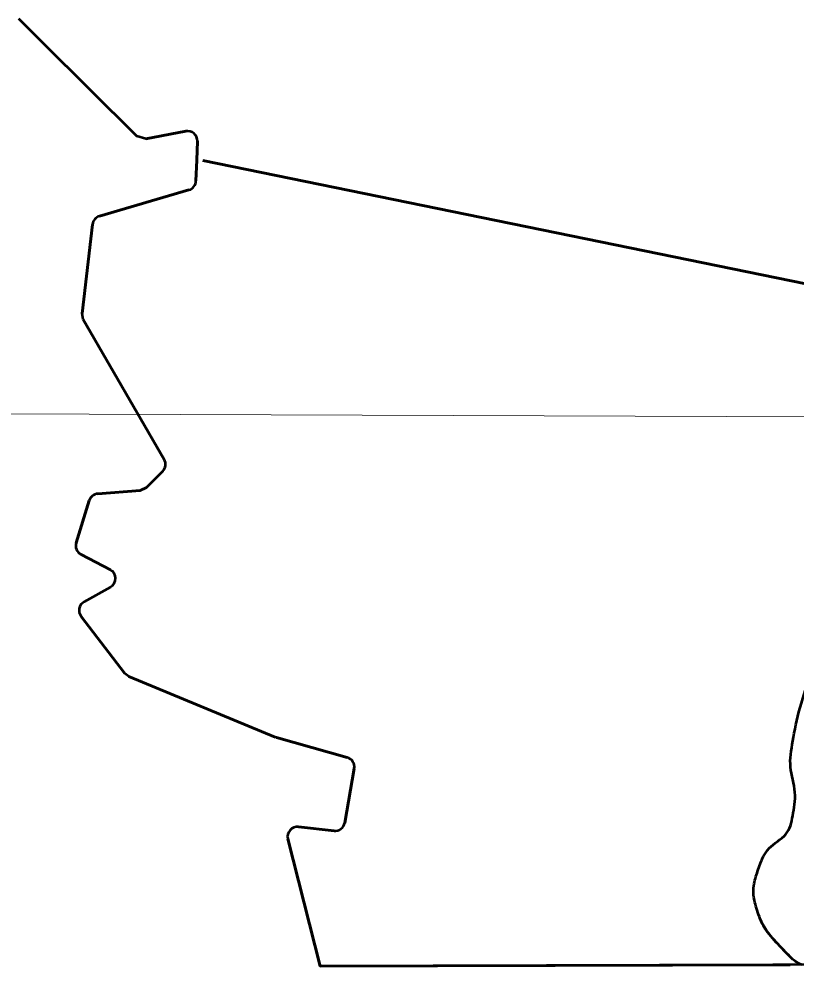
# Model space of a CAD drawing. Extents: x 553962 to 842807, y 8883888 to 9032388.
# Drawn here: x 815455 to 816248, y 9015129 to 9016096 of the extents above; entities that cross this region are included whole.
import ezdxf

# ---------------------------------------------------------------- set-up
doc = ezdxf.new("R2010")
doc.units = 0
doc.header["$LTSCALE"] = 160
doc.layers.add('60', color=7, linetype='Continuous', lineweight=13)

msp = doc.modelspace()

# ---------------------------------------------------------------- linework, layer by layer
at = {"layer": '60', "lineweight": 53}
for p, q in [((815584.7, 9015973.3), (815625.7, 9015981.2)), ((815637.5, 9015971), (815636.8, 9015951.6)), ((815636.8, 9015951.6), (815636, 9015930.5)), ((816566.1, 9015762.5), (815643.1, 9015951.4)), ((815643.1, 9015951.4), (816566.1, 9015762.5)), ((815537.6, 9015894.6), (815628.8, 9015921.3)), ((815628.8, 9015921.3), (815537.6, 9015894.6)), ((815530.5, 9015886.2), (815519.8, 9015795.3)), ((815521.1, 9015789.2), (815603.7, 9015646.4)), ((815579.2, 9015614.7), (815535.9, 9015611.4)), ((815513.8, 9015561.2), (815527.1, 9015604.4)), ((815527.1, 9015604.4), (815513.8, 9015561.2)), ((815548.7, 9015533.7), (815518.8, 9015549.4)), ((815518.8, 9015549.4), (815548.7, 9015533.7)), ((815521.9, 9015501), (815548.9, 9015516.1)), ((815548.9, 9015516.1), (815521.9, 9015501)), ((815518.9, 9015486.2), (815563.6, 9015427.8)), ((815567.7, 9015424.7), (815716.8, 9015362.9)), ((815718, 9015362.5), (815790.3, 9015342.3)), ((815787.8, 9015275.7), (815797.4, 9015330.9)), ((815797.4, 9015330.9), (815787.8, 9015275.7)), ((815740.6, 9015271.5), (815776.8, 9015267.5)), ((815776.8, 9015267.5), (815740.6, 9015271.5))]:
    msp.add_line(p, q, dxfattribs=at)
at = {"layer": '60'}
msp.add_line((797891.3, 9015756.1), (834659.9, 9015623.6), dxfattribs=at)
at = {"layer": '60', "lineweight": 53}
for points in [[(815625.7, 9015981.2), (815584.7, 9015973.3), (815575.8, 9015976.1), (815479.5, 9016071.9), (815455.5, 9016095.8)], [(815455.5, 9016095.8), (815479.5, 9016071.9), (815575.8, 9015976.1)], [(815636, 9015930.5), (815636.8, 9015951.6), (815637.5, 9015971)], [(815603.7, 9015646.4), (815521.1, 9015789.2), (815519.8, 9015795.3), (815530.5, 9015886.2)], [(815535.9, 9015611.4), (815579.2, 9015614.7), (815585.6, 9015617.7), (815602.1, 9015634.3)], [(815602.1, 9015634.3), (815585.6, 9015617.7), (815579.2, 9015614.7)], [(815790.3, 9015342.3), (815718, 9015362.5), (815716.8, 9015362.9), (815567.7, 9015424.7), (815563.6, 9015427.8), (815518.9, 9015486.2)], [(817147.1, 9015133.3), (815762.6, 9015129.4), (815729.8, 9015259.2)], [(815729.8, 9015259.2), (815762.6, 9015129.4), (816242, 9015130.8)]]:
    msp.add_lwpolyline(points, dxfattribs=at)
for centre, start, end in [((815627.5, 9015971.4), 357.85949, 100.91135), ((815627.5, 9015971.4), 357.85949, 100.91135), ((815626, 9015930.9), 286.29548, 357.85949), ((815626, 9015930.9), 286.29548, 357.85949), ((815540.4, 9015885), 106.29547, 173.29761), ((815540.4, 9015885), 106.29547, 173.29761), ((815595, 9015641.4), 315.17939, 30.03707), ((815595, 9015641.4), 315.17939, 30.03707), ((815536.7, 9015601.4), 94.39321, 162.92955), ((815536.7, 9015601.4), 94.39321, 162.92955), ((815523.4, 9015558.3), 162.92955, 242.31803), ((815523.4, 9015558.3), 162.92955, 242.31803), ((815544, 9015524.9), 299.26714, 62.31803), ((815544, 9015524.9), 299.26714, 62.31803), ((815526.8, 9015492.3), 119.26715, 217.43716), ((815526.8, 9015492.3), 119.26715, 217.43716), ((815787.6, 9015332.6), 350.06556, 74.39354), ((815787.6, 9015332.6), 350.06556, 74.39354), ((815777.9, 9015277.4), 263.57781, 350.06556), ((815777.9, 9015277.4), 263.57781, 350.06556), ((815739.5, 9015261.6), 83.57781, 194.1793), ((815739.5, 9015261.6), 83.57781, 194.1793)]:
    msp.add_arc(centre, 10, start, end, dxfattribs=at)
for points in [[(816253.9, 9015130.8), (816249.4, 9015132.8), (816245.3, 9015135.3), (816242, 9015138.8), (816227.4, 9015153.7), (816213.2, 9015170), (816207.4, 9015189.4), (816203.3, 9015203.1), (816206.2, 9015219.4), (816211.1, 9015232.6), (816217.9, 9015250.7), (816240.7, 9015262.6), (816244.4, 9015282), (816249.1, 9015306.4), (816240.1, 9015332.8), (816244.4, 9015357.3), (816250.9, 9015393.4), (816264.4, 9015429), (816271, 9015465.1), (816275.4, 9015489.5), (816268, 9015515.4), (816273.4, 9015540.4), (816278.3, 9015562.6), (816292.9, 9015581), (816312.9, 9015594.7), (816325.8, 9015603.5), (816343.9, 9015588.6), (816356.1, 9015595.9), (816400.3, 9015622.4), (816442.3, 9015652.4), (816482.2, 9015688), (816510.7, 9015713.3), (816540.6, 9015736.1), (816566.1, 9015762.5)], [(816242, 9015138.8), (816227.4, 9015153.7), (816213.2, 9015170), (816207.4, 9015189.4), (816203.3, 9015203.1), (816206.2, 9015219.4), (816211.1, 9015232.6), (816217.9, 9015250.7), (816240.7, 9015262.6), (816244.4, 9015282), (816249.1, 9015306.4), (816240.1, 9015332.8), (816244.4, 9015357.3), (816250.9, 9015393.4), (816264.4, 9015429), (816271, 9015465.1), (816275.4, 9015489.5), (816268, 9015515.4), (816273.4, 9015540.4), (816278.3, 9015562.6), (816292.9, 9015581), (816312.9, 9015594.7), (816325.8, 9015603.5), (816343.9, 9015588.6), (816356.1, 9015595.9), (816400.3, 9015622.4), (816442.3, 9015652.4), (816482.2, 9015688), (816510.7, 9015713.3), (816540.6, 9015736.1), (816566.1, 9015762.5)]]:
    msp.add_open_spline(points, degree=3, dxfattribs=at)

doc.saveas('drawing.dxf')
